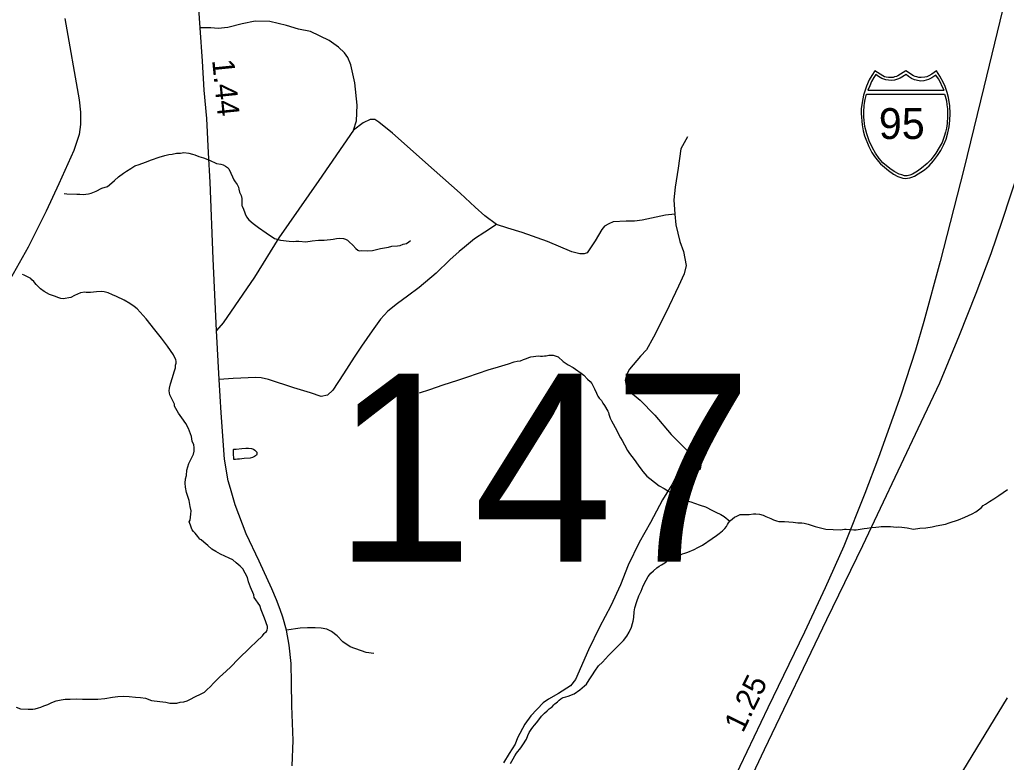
# Model space of a CAD drawing. Extents: x 2220236 to 2384410, y 720751 to 894131.
# Drawn here: x 2352466 to 2358063, y 869015 to 873225 of the extents above; entities that cross this region are included whole.
import ezdxf

# ---------------------------------------------------------------- set-up
doc = ezdxf.new("R2010")
doc.units = 0
for name, color, linetype in [('Exist Boundary Political CountyLine', 7, 'Continuous'), ('Exist Hydrographic Misc Water Feature', 7, 'Continuous'), ('Exist Hydrographic Pond Under 1500 Sq Ft', 7, 'Continuous'), ('Exist Road Non-System Type 51', 7, 'Continuous'), ('Exist Road Primary Interstate Divided Center Attributed', 7, 'Continuous'), ('Exist Road Primary Interstate Mileage Hundredths English Label', 7, 'Continuous'), ('Exist Road Primary Interstate Shield CELL', 7, 'Continuous'), ('Exist Road Primary Interstate Shield Number Label', 7, 'Continuous'), ('Exist Road Primary NC Attributed', 7, 'Continuous'), ('Exist Road Primary NC Service Mileage Hundredths English Label', 7, 'Continuous'), ('Exist Road Secondary Structure Standard Bridge Number Label', 7, 'Continuous')]:
    doc.layers.add(name, color=color, linetype=linetype)

msp = doc.modelspace()

# ---------------------------------------------------------------- linework, layer by layer
at = {"layer": 'Exist Boundary Political CountyLine'}
for points in [[(2352721.3, 873231.6), (2352802.8, 872770.4), (2352810.8, 872700.9), (2352810.8, 872631.4), (2352802.8, 872575.2), (2352773.4, 872484.3), (2352688.3, 872295.4)], [(2352688.3, 872295.4), (2352616.2, 872140.6), (2352514.7, 871935.4), (2352410.9, 871754.2)]]:
    msp.add_lwpolyline(points, dxfattribs=at)
at = {"layer": 'Exist Hydrographic Misc Water Feature'}
for points in [[(2352717.8, 872240.4), (2352733.3, 872238.4), (2352789.2, 872235.7), (2352807.2, 872236.5), (2352829.3, 872235.1), (2352841.4, 872235.6), (2352855.4, 872237.8), (2352871.3, 872242.4), (2352899.1, 872252.7), (2352932.6, 872269.5), (2352964.3, 872280.7), (2352987.7, 872301.3), (2353003.6, 872313.5), (2353027.1, 872334.1), (2353054.5, 872354.9), (2353072.3, 872367.1), (2353096.1, 872381.3), (2353119.7, 872396.3), (2353143.4, 872404.5), (2353179.3, 872417.5), (2353212.9, 872430.4), (2353256.5, 872446.3), (2353288.3, 872454.8), (2353312.1, 872460.7), (2353330, 872464), (2353356.1, 872468.4), (2353378, 872469.3), (2353397.9, 872471.7), (2353426, 872468), (2353446.3, 872462.2), (2353460.2, 872458.5), (2353482.5, 872449.6), (2353508.8, 872441.8), (2353543.1, 872429.1), (2353581.7, 872409.4), (2353607.7, 872406.5), (2353620.1, 872402.1), (2353633.1, 872396), (2353644.3, 872387.3), (2353652.5, 872379.4), (2353663, 872356.2), (2353673.7, 872334.4), (2353680, 872318.2), (2353688.3, 872306.4), (2353698.8, 872290.4), (2353706.9, 872276.6), (2353709.4, 872265.3), (2353713.4, 872247.4), (2353722, 872229.7), (2353726.7, 872211.1), (2353726.8, 872199.7), (2353726, 872172.4), (2353727.8, 872167.5), (2353736.3, 872151.5), (2353738.2, 872146), (2353740.6, 872135.2), (2353745, 872123.9), (2353753.2, 872107.9), (2353765.8, 872090.3), (2353790.3, 872069.3), (2353820.7, 872047.6), (2353863.7, 872016.5), (2353910.6, 871984), (2353944.8, 871974.6), (2353994.9, 871970.1), (2354018.9, 871968.7), (2354033, 871969.3), (2354049.1, 871969), (2354089.2, 871966.7), (2354125.1, 871971.5), (2354160.8, 871974.6), (2354192.9, 871974.9), (2354210.9, 871977.3), (2354228.9, 871979.7), (2354244.8, 871981.9), (2354262.8, 871984.3), (2354282.7, 871986.8), (2354302.8, 871985.3), (2354314.8, 871981.5), (2354325.2, 871976.4), (2354335.4, 871966), (2354355.9, 871947.1), (2354372.1, 871929.1), (2354384.6, 871919.7), (2354392.6, 871915.8), (2354404.4, 871916.3), (2354436.6, 871915.3), (2354466.8, 871917.2), (2354512.2, 871928.9), (2354558.2, 871935.7), (2354578, 871940.8), (2354610.1, 871943.7), (2354624.1, 871946), (2354641.9, 871952.3), (2354659.8, 871956.3), (2354673.6, 871965.1), (2354683.4, 871973)], [(2352777.6, 871661.8), (2352755.7, 871651.1), (2352744, 871649), (2352723.9, 871643.9), (2352712.1, 871643.4), (2352699.8, 871645.5), (2352687.9, 871649), (2352663.5, 871658.8), (2352651.5, 871662.2), (2352635.2, 871668.1), (2352605, 871685), (2352584.4, 871698.9), (2352574.2, 871708.3), (2352566, 871716.2), (2352559.7, 871724.1), (2352551.8, 871733.6), (2352545.6, 871741.6), (2352535.3, 871751), (2352529.2, 871757.3), (2352514.7, 871765), (2352498.7, 871772.5), (2352490.6, 871776.4), (2352482.3, 871780)], [(2353705.7, 869599.8), (2353774.2, 869665), (2353809.2, 869700.2), (2353842.4, 869732.8), (2353852, 869745.3), (2353858, 869751.5), (2353866, 869757.4), (2353869.6, 869765.7), (2353871.5, 869774), (2353871.1, 869783.9), (2353854.1, 869831.7), (2353836.7, 869879.3), (2353828.1, 869904.5), (2353797, 869949.9), (2353794.8, 869963.9), (2353775.6, 870007.4), (2353764.8, 870038.8), (2353758.2, 870063.1), (2353745.5, 870086.6), (2353731, 870112.3), (2353716.6, 870126.4), (2353694.1, 870145.9), (2353675.7, 870163.2), (2353653.3, 870172.1), (2353604.8, 870195.7), (2353578.2, 870211), (2353556, 870223.9), (2353533.6, 870243.7), (2353511.1, 870263.1), (2353494.5, 870276.5), (2353488.7, 870280.2), (2353476.3, 870294.5), (2353461.8, 870313.6), (2353451.5, 870324), (2353445.2, 870333.6), (2353440.8, 870343.3), (2353434.6, 870359.4), (2353427.9, 870378.8), (2353433.8, 870387.3), (2353435.3, 870405.4), (2353437, 870420.9), (2353438.5, 870441.6), (2353433.9, 870465.1), (2353426.9, 870499.2), (2353411.9, 870544.6), (2353407.1, 870574.9), (2353404.5, 870596.8), (2353406.1, 870622.5), (2353411.6, 870640.7), (2353414.6, 870671.1), (2353425.9, 870709.3), (2353442.8, 870743.8), (2353452.6, 870762.2), (2353456.1, 870779.4), (2353455.6, 870800.1), (2353453.3, 870815.4), (2353444.6, 870835.8), (2353439.9, 870861.8), (2353435.7, 870877.1), (2353423, 870907.1), (2353408, 870936.7), (2353385.4, 870968.6), (2353366.6, 870994.1), (2353343.6, 871035.1), (2353343.5, 871045), (2353318, 871098.7), (2353313.5, 871120.9), (2353315.1, 871136.4), (2353322.3, 871160.6), (2353333.6, 871197.2), (2353342.8, 871229.4), (2353350.1, 871251), (2353349.9, 871265.8), (2353353.7, 871277.5), (2353353.3, 871287.3), (2353351.2, 871298), (2353344.7, 871311.5), (2353338.2, 871325.4), (2353305, 871374.9), (2353270.1, 871419.4), (2353232.6, 871467.1), (2353183.1, 871529.8), (2353131.6, 871586.1), (2353115.3, 871600.2), (2353090.9, 871617.2), (2353058.4, 871634.6), (2353015.9, 871655.2), (2352991.8, 871666.3), (2352967.4, 871676.2), (2352945.2, 871681.8), (2352931.3, 871683.6), (2352901.2, 871682.3), (2352867.2, 871679.3), (2352843.2, 871679.3), (2352835.3, 871680.6), (2352811.2, 871676.3), (2352777.6, 871661.8)], [(2354734.8, 871110.2), (2354792.5, 871129.6), (2354867.9, 871155.1), (2354951.2, 871181.4), (2355003, 871199), (2355068.4, 871220.7), (2355124.1, 871239.4), (2355181.5, 871257.2), (2355239.2, 871274.3), (2355270.9, 871285.5), (2355288.8, 871289.5), (2355306.7, 871291.9), (2355324.5, 871298.5), (2355340.7, 871304.8), (2355354.3, 871309.6), (2355366.2, 871314), (2355380.2, 871316.2), (2355394.3, 871318.4), (2355408.4, 871319), (2355420.3, 871317.2), (2355432.4, 871317.7), (2355444.1, 871319.8), (2355452.3, 871320.2), (2355460.1, 871322.1), (2355468.2, 871324.1), (2355474.2, 871322.7), (2355482.1, 871323), (2355492.2, 871322.5), (2355520.5, 871313.8), (2355549.1, 871288), (2355577.5, 871269.5), (2355606, 871253.3), (2355618.2, 871243.9), (2355651, 871220.6), (2355667.2, 871209.2), (2355687.8, 871187.7), (2355702.1, 871174.5), (2355712.5, 871162.4), (2355727.2, 871132.8), (2355737.7, 871108.7), (2355742, 871099), (2355746.3, 871091), (2355754.3, 871079.8), (2355766.7, 871065.5), (2355775.1, 871051.8), (2355783.5, 871038.3), (2355802.3, 871006.3), (2355806.5, 870998.9), (2355808.9, 870988.5), (2355815.4, 870966.4), (2355823.5, 870951.3), (2355853.1, 870895.8), (2355863.7, 870875.9), (2355874.1, 870854), (2355884.6, 870839), (2355897.1, 870814.9), (2355914.1, 870783.4), (2355926.4, 870765.2), (2355951.3, 870732.4), (2355974.1, 870698.9), (2355994.9, 870671.2), (2356001.1, 870663.2), (2356023.8, 870637.9), (2356040.1, 870624.4), (2356066.6, 870602.5), (2356093, 870583.3), (2356121.6, 870566.4), (2356143.7, 870554.8), (2356170.3, 870539.5), (2356198.8, 870525.9), (2356208.8, 870520.7), (2356220.9, 870514.7), (2356231, 870509.2), (2356253.4, 870497.9), (2356273.3, 870492.2), (2356293.7, 870484.8), (2356326, 870473), (2356357.2, 870463.5), (2356396.8, 870443.1), (2356415.3, 870433), (2356443.7, 870419.4), (2356461.9, 870408), (2356494.2, 870381.4)], [(2356494.2, 870381.4), (2356498.3, 870385.6), (2356510, 870395.9), (2356521.8, 870403.9), (2356533.7, 870410), (2356553.7, 870419), (2356568.7, 870420.6), (2356582.9, 870420.2), (2356603.5, 870420.4), (2356629.4, 870423.1), (2356641.5, 870423.6), (2356663.6, 870421.2), (2356683.8, 870416.1), (2356699.9, 870408.6), (2356728.2, 870397.6), (2356742.3, 870390), (2356758.6, 870384.1), (2356772.6, 870380.4), (2356787.7, 870379.4), (2356804.8, 870379.4), (2356828.8, 870377.8), (2356854.8, 870376.5), (2356880.9, 870373.3), (2356902.9, 870371.9), (2356917.1, 870369.9), (2356939.3, 870364.2), (2356962.3, 870357), (2356978.6, 870351.1), (2357039.9, 870337.2), (2357122.1, 870333.3), (2357146, 870336), (2357154.2, 870336.3), (2357180.1, 870334.7), (2357198.3, 870333.2), (2357212, 870333.7), (2357234.2, 870336.3), (2357256.1, 870340.5), (2357274, 870342.8), (2357297.9, 870345.5), (2357324, 870348.2), (2357340, 870350.5), (2357353.8, 870351), (2357371.8, 870351.8), (2357387.9, 870351.5), (2357405.9, 870352.2), (2357424, 870350.6), (2357437.9, 870348.6), (2357454, 870349.2), (2357470.1, 870347.6), (2357500.1, 870344.6), (2357536.5, 870337.2), (2357572.4, 870342.6), (2357606.1, 870345), (2357642, 870349.7), (2357666.1, 870354.7), (2357717.8, 870366), (2357739.6, 870372.4), (2357791.4, 870389.3), (2357828.8, 870405), (2357870.4, 870423.8), (2357890.3, 870434.4), (2357905.9, 870446.5), (2357919.8, 870458.6), (2357931.5, 870471.6), (2357945.2, 870479.3), (2357967, 870494.3), (2357992.6, 870508.5), (2358020.1, 870527.7), (2358069.2, 870562.5)], [(2356003.1, 870015), (2356020.4, 870047.6), (2356031.8, 870067.7), (2356047.3, 870088.1), (2356061.3, 870100.1), (2356080.6, 870117.3), (2356094.3, 870127.1), (2356106.2, 870134.1), (2356116.1, 870140.1), (2356126, 870146.4), (2356134, 870152.3), (2356139.7, 870156.8), (2356149.6, 870164.5), (2356159.5, 870170.8), (2356171.4, 870175.2), (2356189.3, 870180.2), (2356209, 870188.2), (2356226.7, 870196.5), (2356238.7, 870200.9), (2356255.9, 870205.9), (2356270.4, 870212.1), (2356278.4, 870215.7), (2356292.3, 870222.2), (2356312.6, 870231.9), (2356340.2, 870245.5), (2356394.8, 870284.5), (2356419.7, 870301.3), (2356434, 870311.7), (2356453.7, 870327.9), (2356466, 870339.9), (2356475, 870352.8), (2356480.8, 870362.8), (2356486.7, 870372.9), (2356494.2, 870381.4)], [(2355249.7, 869007.6), (2355265, 869034.5), (2355274.4, 869052), (2355284.4, 869066.5), (2355309.4, 869097.1), (2355321.1, 869114), (2355340.2, 869145.9), (2355347.9, 869166.6), (2355355.4, 869184.3), (2355366.8, 869201.2), (2355376.5, 869213.1), (2355386.5, 869225.6), (2355397.8, 869238.5), (2355411.5, 869256.2), (2355427.1, 869276.5), (2355442.8, 869292.9), (2355458.3, 869307.3), (2355470, 869317.7), (2355485.9, 869329.8), (2355495.4, 869340), (2355501.3, 869346.2), (2355509.3, 869352.1), (2355517.3, 869358.3), (2355526.8, 869366.9), (2355535.3, 869375.5), (2355541, 869379), (2355548.5, 869381.6), (2355564.4, 869385.5), (2355578.3, 869390.4), (2355612.3, 869403.3), (2355643.5, 869425.9), (2355671.1, 869448.3), (2355680.9, 869458.6), (2355696.3, 869482.8), (2355715.5, 869509.9), (2355729.1, 869531.8), (2355750.2, 869562.2), (2355771.6, 869582.8), (2355806.9, 869619.7), (2355818.5, 869632.3), (2355853.8, 869667.5), (2355871.2, 869683.7), (2355890.7, 869705.8), (2355910, 869730.6), (2355923.5, 869753.1), (2355936.8, 869781.6), (2355942.6, 869801.5), (2355946.2, 869815.8), (2355950.7, 869835.6), (2355952.6, 869867.5), (2355956, 869890.7), (2355967.3, 869926.6), (2355978.5, 869958.2), (2355991.8, 869985), (2356003.1, 870015)], [(2352445.2, 869327.6), (2352470.5, 869318.8), (2352513.7, 869315.6), (2352539.9, 869316.7), (2352553.6, 869318.9), (2352571.8, 869322.9), (2352585.4, 869327.4), (2352603.5, 869334.1), (2352625.2, 869342.2), (2352649, 869353), (2352672.9, 869363.8), (2352700.6, 869368.2), (2352724.3, 869373.5), (2352752.6, 869373.7), (2352790.6, 869374.6), (2352822.5, 869373.2), (2352850.8, 869372.1), (2352874.7, 869373.1), (2352890.8, 869372.8), (2352908.8, 869373.5), (2352948.7, 869376.8), (2352992.4, 869383.5), (2353022.4, 869388), (2353052.3, 869389.2), (2353086.4, 869388.3), (2353122.7, 869384.9), (2353150.7, 869381.8), (2353178.8, 869378), (2353213.1, 869365.6), (2353261.2, 869360), (2353295.6, 869354.9), (2353317.4, 869350.2), (2353341.7, 869350.2), (2353357.4, 869350.9), (2353375.7, 869354.9), (2353397.5, 869357.4), (2353415.4, 869362.4), (2353435, 869373.1), (2353458.8, 869385.5), (2353494.5, 869402.4), (2353514.1, 869412.4), (2353529.9, 869426.9), (2353547.3, 869443.3), (2353566.7, 869466.1), (2353600.3, 869497), (2353637.3, 869531.4), (2353662.8, 869556.4), (2353705.7, 869599.8)]]:
    msp.add_lwpolyline(points, dxfattribs=at)
at = {"layer": 'Exist Hydrographic Pond Under 1500 Sq Ft'}
msp.add_lwpolyline([(2353681.6, 870731.3), (2353678.4, 870769.9), (2353678.3, 870781.3), (2353679.3, 870787.9), (2353680.2, 870789.6), (2353693, 870790.8), (2353725.7, 870793.8), (2353747.9, 870795.7), (2353764, 870795.4), (2353780.2, 870793.7), (2353792.1, 870789.9), (2353800.2, 870784.7), (2353805.4, 870779), (2353810.6, 870772.6), (2353812.1, 870767.8), (2353812, 870762.2), (2353808.9, 870757.1), (2353797.1, 870748.5), (2353787.5, 870743.8), (2353773.5, 870739.9), (2353739.5, 870736.9), (2353713.4, 870734.2), (2353701.9, 870733.1), (2353690.4, 870732.6), (2353681.6, 870731.3)], dxfattribs=at)
at = {"layer": 'Exist Road Non-System Type 51'}
msp.add_line((2358068.8, 869381.1), (2357621.4, 868648.7), dxfattribs=at)
for points in [[(2354359.2, 872599.4), (2354376.8, 872652.2), (2354380.4, 872741.6), (2354367, 872867.5), (2354343.8, 872969.2), (2354327.3, 873010.9), (2354309, 873038.6), (2354274.5, 873070.2), (2354222.1, 873107.6), (2354115.9, 873158.4), (2354047.4, 873172.4), (2353978.9, 873191.8), (2353885.8, 873214.6), (2353801.5, 873218.1), (2353727.7, 873202.3), (2353646.9, 873181.2), (2353592.5, 873175.9), (2353550.3, 873179.4), (2353489.5, 873178.7)], [(2355170.5, 872065.2), (2355104.8, 872114.3), (2355049.5, 872161.8), (2354965.2, 872242.6), (2354817.6, 872372.7), (2354580.5, 872581.8), (2354503.2, 872645.1), (2354480.4, 872659.2), (2354454, 872659.2), (2354413.6, 872639.9), (2354359.2, 872599.4)], [(2354359.2, 872599.4), (2354162.5, 872314.7), (2353935.9, 871987.8), (2353797.1, 871766.3), (2353619.7, 871506.2), (2353582.8, 871464)], [(2356254, 872562.2), (2356217, 872493.7), (2356202.3, 872383.6), (2356185.5, 872275.5), (2356176.5, 872203.3), (2356183.4, 872123.3)], [(2356183.4, 872123.3), (2356129.4, 872116.7), (2355997.9, 872089.1), (2355953.9, 872082.7), (2355905.8, 872084.1), (2355832, 872079.3), (2355808.2, 872068.9), (2355784.4, 872054.7), (2355768.5, 872036.5), (2355731.3, 871972.1), (2355686.1, 871903.4), (2355668.2, 871897.3), (2355644.3, 871898.9), (2355598.1, 871908.4), (2355459.4, 871968.8), (2355317.4, 872019.4), (2355234.8, 872044), (2355170.5, 872065.2)], [(2356183.4, 872123.3), (2356188.1, 872061.5), (2356211.2, 871967.8), (2356231.8, 871912), (2356246.9, 871832.2), (2356235.5, 871784.1), (2356204.4, 871713.8), (2356134.1, 871567), (2356061.9, 871426.2), (2356022.6, 871353.8), (2355987.1, 871317.3), (2355926, 871244.6), (2355908.4, 871212.4), (2355900.8, 871182.3), (2355907.2, 871152.3), (2355919.4, 871122.6), (2355986.1, 871067.3), (2356069.1, 870982.3), (2356162.4, 870873.5), (2356259.7, 870774.8), (2356303.9, 870745.2), (2356322.2, 870723.5), (2356330.5, 870701.7), (2356326.7, 870677.5), (2356312.9, 870667.3), (2356265, 870658.8), (2356231, 870658.4), (2356209, 870648.1), (2356187.3, 870630), (2356165.9, 870587.7), (2356112.9, 870503.1), (2356044.4, 870374.2), (2355979.7, 870261.5), (2355917.4, 870132.9), (2355874.8, 870020.3), (2355820.2, 869901.8), (2355755.7, 869780.9), (2355693.2, 869652.3), (2355619.3, 869483.4), (2355591.6, 869449), (2355522.2, 869404.4), (2355466.7, 869373.7), (2355435, 869351.2), (2355365.7, 869278.5), (2355332.3, 869230.1), (2355289.4, 869153.5), (2355277.7, 869117.4), (2355242.4, 869065), (2355210.9, 869012.6)], [(2355170.5, 872065.2), (2355104.9, 872020.5), (2355046.9, 871982.5), (2354988.9, 871935), (2354959, 871910.4), (2354905.5, 871864.7), (2354828.2, 871789.1), (2354731.6, 871706.5), (2354666.6, 871657.3), (2354608.6, 871616.9), (2354555, 871573), (2354512.9, 871527.3), (2354465.5, 871460.5), (2354405.7, 871374.3), (2354363.6, 871312.8), (2354302.1, 871217.9), (2354242.4, 871124.8), (2354212.3, 871096.1), (2354176.4, 871089.6), (2354115.9, 871108.9), (2354021.1, 871138.8), (2353877, 871184.5), (2353836.6, 871195.1), (2353805, 871196.8), (2353676.8, 871191.5), (2353597.7, 871184.5)], [(2354475.8, 869631.6), (2354431.8, 869637.2), (2354341.4, 869670.1), (2354299.1, 869697.6), (2354266.7, 869731.1), (2354234.4, 869756.8), (2354208.2, 869770.3), (2354176.2, 869776), (2354142.1, 869777.6), (2354098.3, 869776.6), (2354056.2, 869774.9), (2353978.9, 869764.3)]]:
    msp.add_lwpolyline(points, dxfattribs=at)
at = {"layer": 'Exist Road Primary Interstate Divided Center Attributed'}
for points in [[(2358057.4, 873344), (2357936.7, 872842.5), (2357821.8, 872378.9), (2357687.5, 871854.9), (2357596, 871514), (2357547.3, 871352.3), (2357465.5, 871097.2), (2357339, 870742.6), (2357261.1, 870538.1), (2357142.3, 870240.1), (2357035.3, 870004.4), (2356918.4, 869753.1), (2356710.1, 869324.5), (2356472.6, 868823.9), (2356258.5, 868385.6), (2356117.8, 868097)], [(2356202.3, 868062.9), (2356319.8, 868299.9), (2356690.7, 869086.9), (2357045, 869825.1), (2357249.4, 870244), (2357449.9, 870666.7), (2357580.4, 870943.3), (2357685.5, 871167.3), (2357798.4, 871436.1), (2357891.9, 871675.7), (2357977.6, 871899.7), (2358039.9, 872082.8), (2358139.1, 872386.7), (2358244.3, 872747.1), (2358301.7, 872967.2), (2358341.7, 873124.9)]]:
    msp.add_lwpolyline(points, dxfattribs=at)
at = {"layer": 'Exist Road Primary Interstate Shield CELL'}
for points in [[(2357493, 872325.5), (2357502.5, 872326.4), (2357515.2, 872328.9), (2357527.6, 872332.9), (2357541.7, 872339.2), (2357562.5, 872350.7), (2357579.3, 872360.5), (2357598.6, 872373.5), (2357624.7, 872397.2), (2357650.8, 872424.6), (2357673.8, 872455.7), (2357692, 872484.7), (2357708.1, 872517.8), (2357721.5, 872548.8), (2357732.2, 872584.1), (2357739.3, 872618.3), (2357742.8, 872654), (2357745.2, 872693.6), (2357742.5, 872738.1), (2357734.8, 872783.7), (2357727.5, 872812), (2357716.5, 872846), (2357707.5, 872867.7), (2357686.6, 872906.1), (2357667.9, 872935.7), (2357640.7, 872916.5), (2357622.9, 872907.1), (2357612.1, 872902.2), (2357600.9, 872900), (2357580.4, 872897.6), (2357567.5, 872898.1), (2357555.6, 872900.8), (2357545.5, 872903), (2357537.2, 872907.1), (2357493, 872935.7), (2357448.7, 872907.1), (2357439.4, 872902.8), (2357429.9, 872900.8), (2357420.8, 872898.3), (2357405.6, 872897.6), (2357394.1, 872897.9), (2357382.2, 872900), (2357372.8, 872902), (2357362.3, 872907.1), (2357317.2, 872935.7), (2357299.5, 872910), (2357285, 872884.6), (2357269.6, 872848.6), (2357260.1, 872820.8), (2357253.3, 872797.9), (2357244.9, 872756), (2357240.6, 872719.4), (2357239.9, 872693.6), (2357244.6, 872629.1), (2357251.7, 872594.7), (2357258.9, 872566.9), (2357282.8, 872506.9), (2357300.7, 872473.3), (2357316.1, 872449.1), (2357337.7, 872421.9), (2357349.4, 872409), (2357394.2, 872369.8), (2357424.1, 872349.4), (2357448, 872336.5), (2357459.2, 872332.2), (2357476.8, 872327.3)], [(2357322.6, 872914.9), (2357311.6, 872898), (2357298.9, 872875.2), (2357288.7, 872851.5), (2357278.4, 872825.3), (2357709.9, 872825.2), (2357699.9, 872847.6), (2357689.1, 872870.1), (2357677.9, 872890.7), (2357664.2, 872910.6), (2357640, 872895.4), (2357622.4, 872887), (2357608.2, 872882.1), (2357596.2, 872879.5), (2357577.6, 872878), (2357569.3, 872878.5), (2357543.3, 872884.3), (2357525.8, 872891.5), (2357509.1, 872902.7), (2357495.6, 872915.4), (2357461.4, 872894.7), (2357446.2, 872888), (2357428.8, 872883.6), (2357409.7, 872881.2), (2357380.2, 872884.4), (2357357.2, 872892.3), (2357337.3, 872902.7)], [(2357712.5, 872803.9), (2357717.1, 872791.7), (2357723.5, 872764.7), (2357726.8, 872743.8), (2357730.2, 872719.8), (2357729.1, 872678.7), (2357727.1, 872636.1), (2357723.1, 872610.9), (2357717.9, 872588), (2357710.8, 872562.5), (2357699.2, 872528.7), (2357683.3, 872500), (2357663.4, 872468.2), (2357642, 872440.3), (2357632.6, 872428.8), (2357614.9, 872410.1), (2357582.7, 872384.2), (2357559.2, 872366.7), (2357531, 872350), (2357516.7, 872343.7), (2357500, 872340.2), (2357486.3, 872341.1), (2357469.7, 872345.5), (2357456.3, 872349.2), (2357426.8, 872365.1), (2357403, 872381.1), (2357363.2, 872413.7), (2357341.8, 872438.8), (2357321.7, 872468.2), (2357303.8, 872498.3), (2357284.8, 872538), (2357271.3, 872577.9), (2357261.5, 872620.9), (2357254.9, 872673.6), (2357254.2, 872705.6), (2357256.1, 872736.5), (2357259.1, 872752.6), (2357263, 872772.7), (2357270.8, 872803.7)]]:
    msp.add_lwpolyline(points, close=True, dxfattribs=at)
at = {"layer": 'Exist Road Primary NC Attributed'}
msp.add_lwpolyline([(2354012.3, 868994.5), (2354017.8, 869138.2), (2354010.5, 869335.5), (2354008.8, 869465.5), (2354005.2, 869574.5), (2353994.7, 869678.2), (2353978.9, 869764.3), (2353958.7, 869838.2), (2353942.9, 869880.3), (2353922.1, 869935.5), (2353897.2, 869998.1), (2353823.7, 870155.8), (2353751.4, 870311), (2353688.2, 870474.4), (2353661.8, 870567.6), (2353649.5, 870611.5), (2353628.5, 870734.6), (2353608.3, 870996.4), (2353597.7, 871184.5), (2353582.8, 871464), (2353563.5, 871870), (2353545.9, 872303.8), (2353536.1, 872471.4), (2353527.7, 872665.4), (2353511.7, 872825.2), (2353503.8, 872991), (2353489.5, 873178.7), (2353482.1, 873288.6)], dxfattribs=at)

# ---------------------------------------------------------------- texts
at = {"layer": 'Exist Road Primary Interstate Mileage Hundredths English Label'}
msp.add_text('1.25', height=125, rotation=64.0759, dxfattribs=at).set_placement((2356569, 869177.2))
at = {"layer": 'Exist Road Primary Interstate Shield Number Label'}
msp.add_text('95', height=175, dxfattribs=at).set_placement((2357340.1, 872549.2))
at = {"layer": 'Exist Road Primary NC Service Mileage Hundredths English Label'}
msp.add_text('1.44', height=125, rotation=275.7179, dxfattribs=at).set_placement((2353557.3, 872996.6))
at = {"layer": 'Exist Road Secondary Structure Standard Bridge Number Label'}
msp.add_text('147', height=1066.27, dxfattribs=at).set_placement((2354245.6, 870151.7))

doc.saveas('drawing.dxf')
